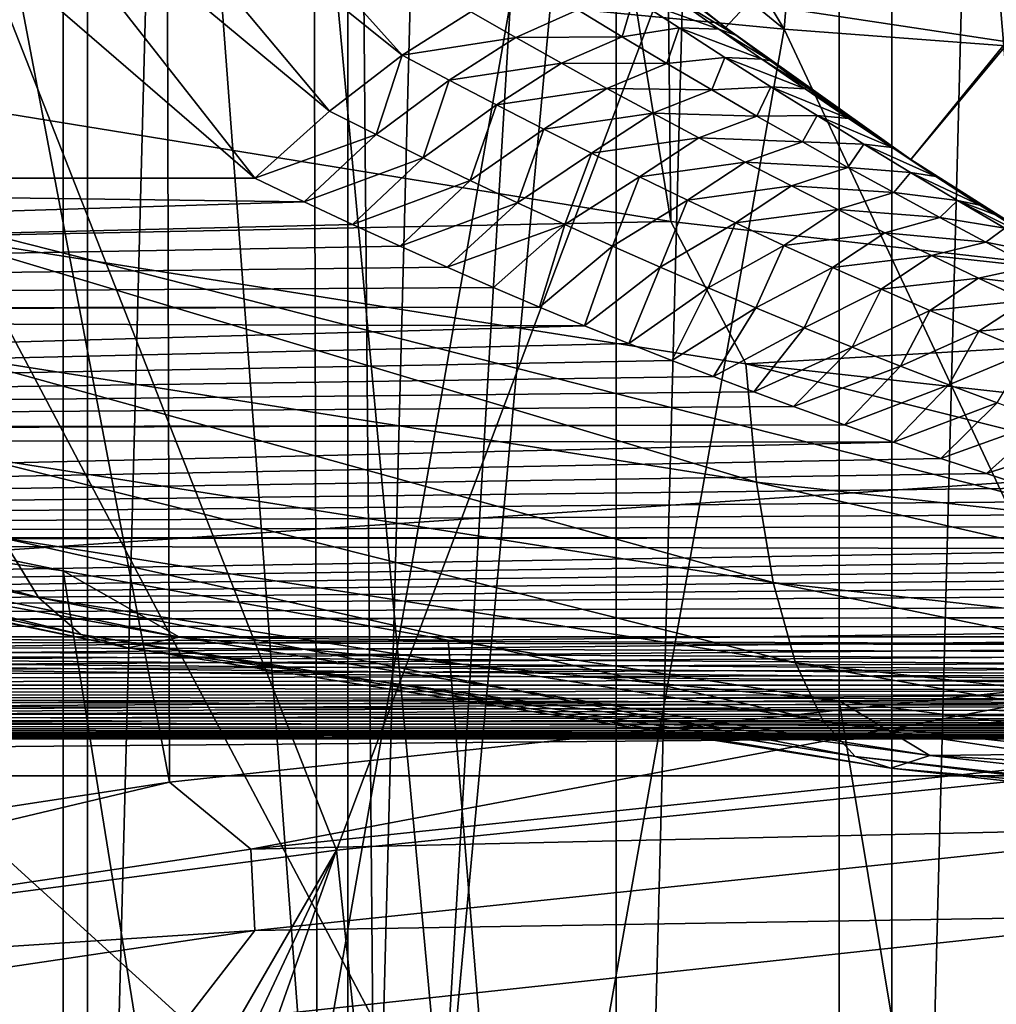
# Model space of a CAD drawing. Header units: metres. Extents: x -109 to 109, y -78 to 121.
# Tile 660 of 1056: x -7.23 to -5.05, y -41.26 to -39.06. Entities that reach past the tile are written whole.
import ezdxf

# ---------------------------------------------------------------- set-up
doc = ezdxf.new("R2010")
doc.units = ezdxf.units.M
doc.layers.add('solid_508554_SW0001', color=7, linetype='CONTINUOUS')

msp = doc.modelspace()

# ---------------------------------------------------------------- linework, layer by layer
at = {"layer": 'solid_508554_SW0001'}
for points in [[(-5.287572, -44.950462, -81.150002), (-5.287572, -21.198286, -81.150002), (-4.658784, -20.937828, -81.150002)], [(-4.658784, -45.210922, -81.150002), (-5.287572, -44.950462, -81.150002), (-4.658784, -20.937828, -81.150002)], [(-5.901887, -44.657455, -81.150002), (-5.901887, -21.491295, -81.150002), (-5.287572, -21.198286, -81.150002)], [(-5.287572, -44.950462, -81.150002), (-5.901887, -44.657455, -81.150002), (-5.287572, -21.198286, -81.150002)], [(-6.499984, -44.33271, -81.150002), (-6.499984, -21.816036, -81.150002), (-5.901887, -21.491295, -81.150002)], [(-5.901887, -44.657455, -81.150002), (-6.499984, -44.33271, -81.150002), (-5.901887, -21.491295, -81.150002)], [(-7.080385, -43.977039, -81.150002), (-7.080385, -22.171709, -81.150002), (-6.499984, -21.816036, -81.150002)], [(-6.499984, -44.33271, -81.150002), (-7.080385, -43.977039, -81.150002), (-6.499984, -21.816036, -81.150002)], [(-7.641173, -43.591621, -81.150002), (-7.641173, -22.557127, -81.150002), (-7.080385, -22.171709, -81.150002)], [(-7.080385, -43.977039, -81.150002), (-7.641173, -43.591621, -81.150002), (-7.080385, -22.171709, -81.150002)], [(-5.7801, -39.513256, -1.37076), (-5.913657, -27.305088, -8.97795), (-7.810611, -26.99691, -8.444169)], [(-7.634213, -39.212036, -0.849034), (-5.7801, -39.513256, -1.37076), (-7.810611, -26.99691, -8.444169)], [(-3.879439, -39.730164, -1.746452), (-3.969077, -27.527006, -9.362324), (-5.913657, -27.305088, -8.97795)], [(-5.7801, -39.513256, -1.37076), (-3.879439, -39.730164, -1.746452), (-5.913657, -27.305088, -8.97795)], [(-7.622149, -27.840895, -11.9848), (-6.423145, -43.793064, -2.395972), (-8.487958, -43.467548, -1.832161)], [(-7.622149, -27.840895, -11.9848), (-6.560158, -27.994875, -12.251502), (-6.423145, -43.793064, -2.395972)], [(-6.560158, -27.994875, -12.251502), (-5.485802, -28.125662, -12.478029), (-6.423145, -43.793064, -2.395972)], [(-5.485802, -28.125662, -12.478029), (-4.309449, -44.027363, -2.801788), (-6.423145, -43.793064, -2.395972)], [(-5.485802, -28.125662, -12.478029), (-4.401103, -28.233006, -12.663955), (-4.309449, -44.027363, -2.801788)], [(-4.647057, -28.280375, 47.622189), (-6.928705, -28.526241, 47.196339), (-4.626338, -40.517956, 54.547905)], [(-6.928705, -28.526241, 47.196339), (-9.160439, -28.86797, 46.604446), (-6.897811, -40.762726, 54.123951)], [(-6.928705, -28.526241, 47.196339), (-6.897811, -40.762726, 54.123951), (-4.626338, -40.517956, 54.547905)], [(-9.160439, -28.86797, 46.604446), (-9.11958, -41.102932, 53.534698), (-6.897811, -40.762726, 54.123951)], [(-6.568147, -41.481075, 52.253902), (-6.599189, -29.512455, 45.477692), (-4.42756, -29.271738, 45.894627)], [(-4.406734, -41.241489, 52.66888), (-6.568147, -41.481075, 52.253902), (-4.42756, -29.271738, 45.894627)], [(-8.679568, -41.813938, 51.677364), (-8.720603, -29.846893, 44.898426), (-6.599189, -29.512455, 45.477692)], [(-6.568147, -41.481075, 52.253902), (-8.679568, -41.813938, 51.677364), (-6.599189, -29.512455, 45.477692)], [(-3.629026, -31.862358, 40.812778), (-3.629026, -51.276081, 7.187222), (-5.404819, -51.067249, 7.548927)], [(-3.629026, -31.862358, 40.812778), (-5.404819, -51.067249, 7.548927), (-5.404819, -32.07119, 40.451073)], [(-3.629026, -51.32246, 7.214), (-3.629026, -31.908737, 40.839554), (-5.404819, -32.117569, 40.477848)], [(-5.404819, -32.07119, 40.451073), (-5.404819, -51.067249, 7.548927), (-7.134504, -50.777386, 8.050988)], [(-5.404819, -32.07119, 40.451073), (-7.134504, -50.777386, 8.050988), (-7.134504, -32.361053, 39.949013)], [(-5.404819, -51.113628, 7.575704), (-5.404819, -32.117569, 40.477848), (-7.134504, -32.407433, 39.975788)], [(-3.629026, -51.32246, 7.214), (-5.404819, -32.117569, 40.477848), (-5.404819, -51.113628, 7.575704)], [(-7.134504, -32.361053, 39.949013), (-7.134504, -50.777386, 8.050988), (-8.803325, -50.408958, 8.689124)], [(-7.134504, -32.361053, 39.949013), (-8.803325, -50.408958, 8.689124), (-8.803325, -32.729481, 39.310875)], [(-7.134504, -50.823765, 8.077765), (-7.134504, -32.407433, 39.975788), (-8.803325, -32.77586, 39.337654)], [(-5.404819, -51.113628, 7.575704), (-7.134504, -32.407433, 39.975788), (-7.134504, -50.823765, 8.077765)], [(-7.134504, -50.823765, 8.077765), (-8.803325, -32.77586, 39.337654), (-8.803325, -50.455338, 8.7159)], [(-0.695007, -33.769382, -57.858181), (-6.05465, -38.764729, -61.992203), (-5.658079, -39.08078, -61.959896)], [(-0.695007, -33.769382, -57.858181), (-5.658079, -39.08078, -61.959896), (-5.24503, -39.374992, -61.929619)], [(-0.623537, -33.834156, -57.858181), (-0.695007, -33.769382, -57.858181), (-5.24503, -39.374992, -61.929619)], [(-0.623537, -33.834156, -57.858181), (-5.24503, -39.374992, -61.929619), (-4.816976, -39.646347, -61.901516)], [(-5.52757, -39.083996, 113.289856), (-7.394641, -35.965996, 118.507004), (-7.558326, -37.422939, 115.785645)], [(-5.52757, -39.083996, 113.289856), (-5.288946, -36.098446, 118.666252), (-7.394641, -35.965996, 118.507004)], [(-5.52757, -39.083996, 113.289856), (-3.322284, -39.249992, 113.385315), (-5.288946, -36.098446, 118.666252)], [(-3.322284, -39.249992, 113.385315), (-3.176825, -36.209187, 118.729919), (-5.288946, -36.098446, 118.666252)], [(-4.900442, -40.748657, 98.549866), (-5.186064, -37.36367, 105.071854), (-2.596039, -37.199959, 104.986679)], [(-6.525666, -40.914528, 98.636101), (-7.775374, -37.732479, 105.036057), (-5.186064, -37.36367, 105.071854)], [(-4.900442, -40.748657, 98.549866), (-6.525666, -40.914528, 98.636101), (-5.186064, -37.36367, 105.071854)], [(-7.720983, -38.873585, 113.074074), (-5.52757, -39.083996, 113.289856), (-7.558326, -37.422939, 115.785645)], [(-14.743219, -37.647823, -47.331551), (9.069128, -40.438595, -53.264668), (3.769285, -40.438595, -53.264671)], [(-3.769297, -40.438595, -53.264671), (-14.743219, -37.647823, -47.331551), (3.769285, -40.438595, -53.264671)], [(-14.743219, -37.647823, -47.331551), (14.36897, -40.438622, -53.264729), (9.069128, -40.438595, -53.264668)], [(-14.743219, -37.647823, -47.331551), (14.743219, -37.647823, -47.331551), (14.36897, -40.438622, -53.264729)], [(-3.769297, -40.438595, -53.264671), (-9.069127, -40.438595, -53.264668), (-14.743219, -37.647823, -47.331551)], [(-6.525666, -40.914528, 98.636101), (-8.143826, -41.127472, 98.746811), (-7.775374, -37.732479, 105.036057)], [(-7.193237, -38.488735, -57.085415), (-6.378772, -39.142044, -56.726067), (-7.038351, -38.408092, -57.227119)], [(-7.038351, -38.408092, -57.227119), (-6.378772, -39.142044, -56.726067), (-6.225862, -39.04565, -56.898407)], [(-7.355502, -38.591282, -56.96825), (-6.540791, -39.266838, -56.58271), (-7.193237, -38.488735, -57.085415)], [(-7.193237, -38.488735, -57.085415), (-6.540791, -39.266838, -56.58271), (-6.378772, -39.142044, -56.726067)], [(-7.355502, -38.591282, -56.96825), (-7.521456, -38.713478, -56.878235), (-6.707235, -39.416405, -56.472401)], [(-7.355502, -38.591282, -56.96825), (-6.707235, -39.416405, -56.472401), (-6.540791, -39.266838, -56.58271)], [(-10.538103, -39.416443, -56.472382), (-6.707235, -39.416405, -56.472401), (-7.521456, -38.713478, -56.878235)], [(14.998933, -38.741135, -42.284145), (-14.998933, -38.741135, -42.284145), (-14.712831, -40.748386, -46.395153)], [(14.748604, -40.4907, -45.859692), (14.998933, -38.741135, -42.284145), (-14.712831, -40.748386, -46.395153)], [(-5.710685, -39.040836, -57.732754), (-5.658079, -39.08078, -61.959896), (-6.05465, -38.764729, -61.992203)], [(-6.051652, -42.033009, 107.892433), (-7.720983, -38.873585, 113.074074), (-7.887622, -40.363571, 110.288071)], [(-6.051652, -42.033009, 107.892433), (-5.52757, -39.083996, 113.289856), (-7.720983, -38.873585, 113.074074)], [(-5.863172, -39.01503, -57.293102), (-5.987748, -39.041142, -57.077301), (-5.888619, -39.101322, -57.058372)], [(-5.76173, -39.081551, -57.274479), (-5.863172, -39.01503, -57.293102), (-5.888619, -39.101322, -57.058372)], [(-5.672762, -39.084568, -57.505035), (-5.863172, -39.01503, -57.293102), (-5.76173, -39.081551, -57.274479)], [(-5.672762, -39.084568, -57.505035), (-5.767821, -39.017147, -57.522396), (-5.863172, -39.01503, -57.293102)], [(-5.767821, -39.017147, -57.522396), (-5.635312, -39.097889, -57.692005), (-5.710685, -39.040836, -57.732754)], [(-5.672762, -39.084568, -57.505035), (-5.635312, -39.097889, -57.692005), (-5.767821, -39.017147, -57.522396)], [(-5.987748, -39.041142, -57.077301), (-6.225862, -39.04565, -56.898407), (-6.125282, -39.103264, -56.878685)], [(-5.888619, -39.101322, -57.058372), (-5.987748, -39.041142, -57.077301), (-6.125282, -39.103264, -56.878685)], [(-5.710685, -39.040836, -57.732754), (-5.635312, -39.097889, -57.692005), (-5.658079, -39.08078, -61.959896)], [(-6.125282, -39.103264, -56.878685), (-6.225862, -39.04565, -56.898407), (-6.378772, -39.142044, -56.726067)], [(-6.051652, -42.033009, 107.892433), (-4.04395, -42.245338, 108.014519), (-5.52757, -39.083996, 113.289856)], [(-5.76173, -39.081551, -57.274479), (-5.888619, -39.101322, -57.058372), (-5.788942, -39.160854, -57.03817)], [(-5.659668, -39.147411, -57.254387), (-5.76173, -39.081551, -57.274479), (-5.788942, -39.160854, -57.03817)], [(-5.57712, -39.151402, -57.486256), (-5.76173, -39.081551, -57.274479), (-5.659668, -39.147411, -57.254387)], [(-5.57712, -39.151402, -57.486256), (-5.672762, -39.084568, -57.505035), (-5.76173, -39.081551, -57.274479)], [(-5.672762, -39.084568, -57.505035), (-5.558082, -39.155121, -57.6492), (-5.635312, -39.097889, -57.692005)], [(-5.57712, -39.151402, -57.486256), (-5.558082, -39.155121, -57.6492), (-5.672762, -39.084568, -57.505035)], [(-5.313992, -39.328178, -57.507923), (-5.24503, -39.374992, -61.929619), (-5.658079, -39.08078, -61.959896)], [(-5.397621, -39.270199, -57.557243), (-5.313992, -39.328178, -57.507923), (-5.658079, -39.08078, -61.959896)], [(-5.478972, -39.212494, -57.604332), (-5.397621, -39.270199, -57.557243), (-5.658079, -39.08078, -61.959896)], [(-5.558082, -39.155121, -57.6492), (-5.478972, -39.212494, -57.604332), (-5.658079, -39.08078, -61.959896)], [(-5.635312, -39.097889, -57.692005), (-5.558082, -39.155121, -57.6492), (-5.658079, -39.08078, -61.959896)], [(-4.04395, -42.245338, 108.014519), (-3.322284, -39.249992, 113.385315), (-5.52757, -39.083996, 113.289856)], [(-6.125282, -39.103264, -56.878685), (-6.378772, -39.142044, -56.726067), (-6.274045, -39.198055, -56.702999)], [(-6.024154, -39.160168, -56.857758), (-6.125282, -39.103264, -56.878685), (-6.274045, -39.198055, -56.702999)], [(-5.888619, -39.101322, -57.058372), (-6.125282, -39.103264, -56.878685), (-6.024154, -39.160168, -56.857758)], [(-5.788942, -39.160854, -57.03817), (-5.888619, -39.101322, -57.058372), (-6.024154, -39.160168, -56.857758)], [(-6.378772, -39.142044, -56.726067), (-6.540791, -39.266838, -56.58271), (-6.436742, -39.319313, -56.556656)], [(-6.274045, -39.198055, -56.702999), (-6.378772, -39.142044, -56.726067), (-6.436742, -39.319313, -56.556656)], [(-5.659668, -39.147411, -57.254387), (-5.788942, -39.160854, -57.03817), (-5.688745, -39.21973, -57.016716)], [(-5.557017, -39.212601, -57.232845), (-5.659668, -39.147411, -57.254387), (-5.688745, -39.21973, -57.016716)], [(-5.480918, -39.21764, -57.46608), (-5.659668, -39.147411, -57.254387), (-5.557017, -39.212601, -57.232845)], [(-5.480918, -39.21764, -57.46608), (-5.57712, -39.151402, -57.486256), (-5.659668, -39.147411, -57.254387)], [(-5.57712, -39.151402, -57.486256), (-5.478972, -39.212494, -57.604332), (-5.558082, -39.155121, -57.6492)], [(-5.480918, -39.21764, -57.46608), (-5.478972, -39.212494, -57.604332), (-5.57712, -39.151402, -57.486256)], [(-6.024154, -39.160168, -56.857758), (-6.274045, -39.198055, -56.702999), (-6.168787, -39.253216, -56.678753)], [(-5.92251, -39.216351, -56.83564), (-6.024154, -39.160168, -56.857758), (-6.168787, -39.253216, -56.678753)], [(-5.788942, -39.160854, -57.03817), (-6.024154, -39.160168, -56.857758), (-5.92251, -39.216351, -56.83564)], [(-5.688745, -39.21973, -57.016716), (-5.788942, -39.160854, -57.03817), (-5.92251, -39.216351, -56.83564)], [(-7.417499, -39.545631, -0.700436), (-5.7801, -39.513256, -1.37076), (-7.634213, -39.212036, -0.849034)], [(-6.274045, -39.198055, -56.702999), (-6.436742, -39.319313, -56.556656), (-6.332231, -39.370857, -56.529556)], [(-6.168787, -39.253216, -56.678753), (-6.274045, -39.198055, -56.702999), (-6.332231, -39.370857, -56.529556)], [(-5.92251, -39.216351, -56.83564), (-6.168787, -39.253216, -56.678753), (-6.063032, -39.307522, -56.653358)], [(-5.820378, -39.271809, -56.812355), (-5.92251, -39.216351, -56.83564), (-6.063032, -39.307522, -56.653358)], [(-5.688745, -39.21973, -57.016716), (-5.92251, -39.216351, -56.83564), (-5.820378, -39.271809, -56.812355)], [(-5.557017, -39.212601, -57.232845), (-5.688745, -39.21973, -57.016716), (-5.588054, -39.277943, -56.99403)], [(-5.453804, -39.277107, -57.209877), (-5.557017, -39.212601, -57.232845), (-5.588054, -39.277943, -56.99403)], [(-5.384181, -39.283268, -57.444515), (-5.557017, -39.212601, -57.232845), (-5.453804, -39.277107, -57.209877)], [(-5.384181, -39.283268, -57.444515), (-5.480918, -39.21764, -57.46608), (-5.557017, -39.212601, -57.232845)], [(-5.480918, -39.21764, -57.46608), (-5.397621, -39.270199, -57.557243), (-5.478972, -39.212494, -57.604332)], [(-5.588054, -39.277943, -56.99403), (-5.688745, -39.21973, -57.016716), (-5.820378, -39.271809, -56.812355)], [(-5.384181, -39.283268, -57.444515), (-5.397621, -39.270199, -57.557243), (-5.480918, -39.21764, -57.46608)], [(-6.168787, -39.253216, -56.678753), (-6.332231, -39.370857, -56.529556), (-6.22729, -39.421467, -56.501438)], [(-6.063032, -39.307522, -56.653358), (-6.168787, -39.253216, -56.678753), (-6.22729, -39.421467, -56.501438)], [(-6.540791, -39.266838, -56.58271), (-6.707235, -39.416405, -56.472401), (-6.436742, -39.319313, -56.556656)], [(-5.820378, -39.271809, -56.812355), (-6.063032, -39.307522, -56.653358), (-5.956813, -39.360973, -56.626839)], [(-5.717788, -39.326538, -56.787926), (-5.820378, -39.271809, -56.812355), (-5.956813, -39.360973, -56.626839)], [(-5.588054, -39.277943, -56.99403), (-5.820378, -39.271809, -56.812355), (-5.717788, -39.326538, -56.787926)], [(-5.486896, -39.33548, -56.970127), (-5.588054, -39.277943, -56.99403), (-5.717788, -39.326538, -56.787926)], [(-5.453804, -39.277107, -57.209877), (-5.588054, -39.277943, -56.99403), (-5.486896, -39.33548, -56.970127)], [(-5.350056, -39.340919, -57.185497), (-5.453804, -39.277107, -57.209877), (-5.486896, -39.33548, -56.970127)], [(-5.286932, -39.348274, -57.421589), (-5.453804, -39.277107, -57.209877), (-5.350056, -39.340919, -57.185497)], [(-5.286932, -39.348274, -57.421589), (-5.384181, -39.283268, -57.444515), (-5.453804, -39.277107, -57.209877)], [(-5.384181, -39.283268, -57.444515), (-5.313992, -39.328178, -57.507923), (-5.397621, -39.270199, -57.557243)], [(-5.286932, -39.348274, -57.421589), (-5.313992, -39.328178, -57.507923), (-5.384181, -39.283268, -57.444515)], [(-6.436742, -39.319313, -56.556656), (-6.707235, -39.416405, -56.472401), (-6.59775, -39.468887, -56.441242)], [(-6.436742, -39.319313, -56.556656), (-6.59775, -39.468887, -56.441242), (-6.332231, -39.370857, -56.529556)], [(-6.063032, -39.307522, -56.653358), (-6.22729, -39.421467, -56.501438), (-6.121952, -39.471146, -56.472328)], [(-5.956813, -39.360973, -56.626839), (-6.063032, -39.307522, -56.653358), (-6.121952, -39.471146, -56.472328)], [(-5.717788, -39.326538, -56.787926), (-5.956813, -39.360973, -56.626839), (-5.850163, -39.41357, -56.599213)], [(-5.614767, -39.380527, -56.762363), (-5.717788, -39.326538, -56.787926), (-5.850163, -39.41357, -56.599213)], [(-5.486896, -39.33548, -56.970127), (-5.717788, -39.326538, -56.787926), (-5.614767, -39.380527, -56.762363)], [(-5.385291, -39.392338, -56.945023), (-5.486896, -39.33548, -56.970127), (-5.614767, -39.380527, -56.762363)], [(-5.350056, -39.340919, -57.185497), (-5.486896, -39.33548, -56.970127), (-5.385291, -39.392338, -56.945023)], [(-5.245796, -39.404026, -57.159718), (-5.350056, -39.340919, -57.185497), (-5.385291, -39.392338, -56.945023)], [(-5.189188, -39.412655, -57.397305), (-5.350056, -39.340919, -57.185497), (-5.245796, -39.404026, -57.159718)], [(-5.189188, -39.412655, -57.397305), (-5.286932, -39.348274, -57.421589), (-5.350056, -39.340919, -57.185497)], [(-5.313992, -39.328178, -57.507923), (-5.228845, -39.385853, -57.456749), (-5.24503, -39.374992, -61.929619)], [(-5.286932, -39.348274, -57.421589), (-5.228845, -39.385853, -57.456749), (-5.313992, -39.328178, -57.507923)], [(-5.189188, -39.412655, -57.397305), (-5.228845, -39.385853, -57.456749), (-5.286932, -39.348274, -57.421589)], [(-6.332231, -39.370857, -56.529556), (-6.59775, -39.468887, -56.441242), (-6.489819, -39.519482, -56.409523)], [(-6.332231, -39.370857, -56.529556), (-6.489819, -39.519482, -56.409523), (-6.22729, -39.421467, -56.501438)], [(-5.956813, -39.360973, -56.626839), (-6.121952, -39.471146, -56.472328), (-6.016248, -39.51989, -56.442253)], [(-5.850163, -39.41357, -56.599213), (-5.956813, -39.360973, -56.626839), (-6.016248, -39.51989, -56.442253)], [(-5.614767, -39.380527, -56.762363), (-5.850163, -39.41357, -56.599213), (-5.743111, -39.465302, -56.570511)], [(-5.511336, -39.433777, -56.735691), (-5.614767, -39.380527, -56.762363), (-5.743111, -39.465302, -56.570511)], [(-5.385291, -39.392338, -56.945023), (-5.614767, -39.380527, -56.762363), (-5.511336, -39.433777, -56.735691)], [(-5.28326, -39.448517, -56.918716), (-5.385291, -39.392338, -56.945023), (-5.511336, -39.433777, -56.735691)], [(-5.245796, -39.404026, -57.159718), (-5.385291, -39.392338, -56.945023), (-5.28326, -39.448517, -56.918716)], [(-4.880474, -39.608112, -57.236687), (-4.816976, -39.646347, -61.901516), (-5.24503, -39.374992, -61.929619)], [(-4.968727, -39.553833, -57.293968), (-4.880474, -39.608112, -57.236687), (-5.24503, -39.374992, -61.929619)], [(-5.056464, -39.498524, -57.349937), (-4.968727, -39.553833, -57.293968), (-5.24503, -39.374992, -61.929619)], [(-5.091137, -39.476292, -57.371773), (-5.056464, -39.498524, -57.349937), (-5.24503, -39.374992, -61.929619)], [(-5.142969, -39.442657, -57.404095), (-5.091137, -39.476292, -57.371773), (-5.24503, -39.374992, -61.929619)], [(-5.228845, -39.385853, -57.456749), (-5.142969, -39.442657, -57.404095), (-5.24503, -39.374992, -61.929619)], [(-5.189188, -39.412655, -57.397305), (-5.142969, -39.442657, -57.404095), (-5.228845, -39.385853, -57.456749)], [(-5.850163, -39.41357, -56.599213), (-6.016248, -39.51989, -56.442253), (-5.910208, -39.567707, -56.41124)], [(-5.743111, -39.465302, -56.570511), (-5.850163, -39.41357, -56.599213), (-5.910208, -39.567707, -56.41124)], [(-5.141044, -39.466434, -57.132545), (-5.245796, -39.404026, -57.159718), (-5.28326, -39.448517, -56.918716)], [(-5.141044, -39.466434, -57.132545), (-5.091137, -39.476292, -57.371773), (-5.245796, -39.404026, -57.159718)], [(-5.189188, -39.412655, -57.397305), (-5.245796, -39.404026, -57.159718), (-5.091137, -39.476292, -57.371773)], [(-5.189188, -39.412655, -57.397305), (-5.091137, -39.476292, -57.371773), (-5.142969, -39.442657, -57.404095)], [(-6.59775, -39.468887, -56.441242), (-10.538103, -39.416443, -56.472382), (-14.36897, -39.709545, -56.274242)], [(-6.59775, -39.468887, -56.441242), (-6.707235, -39.416405, -56.472401), (-10.538103, -39.416443, -56.472382)], [(-6.22729, -39.421467, -56.501438), (-6.489819, -39.519482, -56.409523), (-6.383442, -39.568211, -56.377346)], [(-6.22729, -39.421467, -56.501438), (-6.383442, -39.568211, -56.377346), (-6.121952, -39.471146, -56.472328)], [(-5.511336, -39.433777, -56.735691), (-5.743111, -39.465302, -56.570511), (-5.635683, -39.516178, -56.540741)], [(-5.407518, -39.48629, -56.707909), (-5.511336, -39.433777, -56.735691), (-5.635683, -39.516178, -56.540741)], [(-5.28326, -39.448517, -56.918716), (-5.511336, -39.433777, -56.735691), (-5.407518, -39.48629, -56.707909)], [(-5.18082, -39.504017, -56.891224), (-5.28326, -39.448517, -56.918716), (-5.407518, -39.48629, -56.707909)], [(-5.141044, -39.466434, -57.132545), (-5.28326, -39.448517, -56.918716), (-5.18082, -39.504017, -56.891224)], [(-6.489819, -39.519482, -56.409523), (-6.59775, -39.468887, -56.441242), (-14.36897, -39.709545, -56.274242)], [(-6.121952, -39.471146, -56.472328), (-6.383442, -39.568211, -56.377346), (-6.27862, -39.615105, -56.344807)], [(-6.121952, -39.471146, -56.472328), (-6.27862, -39.615105, -56.344807), (-6.016248, -39.51989, -56.442253)], [(-5.743111, -39.465302, -56.570511), (-5.910208, -39.567707, -56.41124), (-5.803858, -39.614597, -56.379295)], [(-5.635683, -39.516178, -56.540741), (-5.743111, -39.465302, -56.570511), (-5.803858, -39.614597, -56.379295)], [(-5.035818, -39.528133, -57.103989), (-5.141044, -39.466434, -57.132545), (-5.18082, -39.504017, -56.891224)], [(-5.141044, -39.466434, -57.132545), (-4.968727, -39.553833, -57.293968), (-5.056464, -39.498524, -57.349937)], [(-5.035818, -39.528133, -57.103989), (-4.968727, -39.553833, -57.293968), (-5.141044, -39.466434, -57.132545)], [(-5.141044, -39.466434, -57.132545), (-5.056464, -39.498524, -57.349937), (-5.091137, -39.476292, -57.371773)], [(-5.407518, -39.48629, -56.707909), (-5.635683, -39.516178, -56.540741), (-5.527904, -39.566196, -56.509914)], [(-5.303332, -39.538063, -56.679028), (-5.407518, -39.48629, -56.707909), (-5.527904, -39.566196, -56.509914)], [(-5.18082, -39.504017, -56.891224), (-5.407518, -39.48629, -56.707909), (-5.303332, -39.538063, -56.679028)], [(-6.383442, -39.568211, -56.377346), (-6.489819, -39.519482, -56.409523), (-14.36897, -39.709545, -56.274242)], [(-5.613091, -39.830093, -1.193142), (-5.7801, -39.513256, -1.37076), (-7.417499, -39.545631, -0.700436)], [(-6.016248, -39.51989, -56.442253), (-6.27862, -39.615105, -56.344807), (-6.175215, -39.66021, -56.31197)], [(-6.016248, -39.51989, -56.442253), (-6.175215, -39.66021, -56.31197), (-6.072921, -39.703625, -56.278873)], [(-6.016248, -39.51989, -56.442253), (-6.072921, -39.703625, -56.278873), (-5.910208, -39.567707, -56.41124)], [(-5.635683, -39.516178, -56.540741), (-5.803858, -39.614597, -56.379295), (-5.697222, -39.660572, -56.346443)], [(-5.613091, -39.830093, -1.193142), (-3.879439, -39.730164, -1.746452), (-5.7801, -39.513256, -1.37076)], [(-5.527904, -39.566196, -56.509914), (-5.635683, -39.516178, -56.540741), (-5.697222, -39.660572, -56.346443)], [(-5.077988, -39.558834, -56.862553), (-5.18082, -39.504017, -56.891224), (-5.303332, -39.538063, -56.679028)], [(-5.035818, -39.528133, -57.103989), (-5.18082, -39.504017, -56.891224), (-5.077988, -39.558834, -56.862553)], [(-7.417499, -39.545631, -0.700436), (-7.385741, -39.810627, -0.446687), (-5.589058, -40.093872, -0.937283)], [(-5.613091, -39.830093, -1.193142), (-7.417499, -39.545631, -0.700436), (-5.589058, -40.093872, -0.937283)], [(-5.303332, -39.538063, -56.679028), (-5.527904, -39.566196, -56.509914), (-5.419794, -39.615364, -56.47805)], [(-5.198796, -39.589104, -56.649063), (-5.303332, -39.538063, -56.679028), (-5.419794, -39.615364, -56.47805)], [(-5.077988, -39.558834, -56.862553), (-5.303332, -39.538063, -56.679028), (-5.198796, -39.589104, -56.649063)], [(-4.930135, -39.589123, -57.074051), (-5.035818, -39.528133, -57.103989), (-5.077988, -39.558834, -56.862553)], [(-6.27862, -39.615105, -56.344807), (-6.383442, -39.568211, -56.377346), (-14.36897, -39.709545, -56.274242)], [(-5.910208, -39.567707, -56.41124), (-6.072921, -39.703625, -56.278873), (-5.972261, -39.745266, -56.245686)], [(-5.910208, -39.567707, -56.41124), (-5.972261, -39.745266, -56.245686), (-5.803858, -39.614597, -56.379295)], [(-5.527904, -39.566196, -56.509914), (-5.697222, -39.660572, -56.346443), (-5.590322, -39.705627, -56.312691)], [(-5.419794, -39.615364, -56.47805), (-5.527904, -39.566196, -56.509914), (-5.590322, -39.705627, -56.312691)], [(-4.97478, -39.612968, -56.832703), (-5.077988, -39.558834, -56.862553), (-5.198796, -39.589104, -56.649063)], [(-4.930135, -39.589123, -57.074051), (-5.077988, -39.558834, -56.862553), (-4.97478, -39.612968, -56.832703)], [(-5.198796, -39.589104, -56.649063), (-5.419794, -39.615364, -56.47805), (-5.311378, -39.663685, -56.445156)], [(-5.093929, -39.639408, -56.618015), (-5.198796, -39.589104, -56.649063), (-5.311378, -39.663685, -56.445156)], [(-4.97478, -39.612968, -56.832703), (-5.198796, -39.589104, -56.649063), (-5.093929, -39.639408, -56.618015)], [(-6.175215, -39.66021, -56.31197), (-6.27862, -39.615105, -56.344807), (-14.36897, -39.709545, -56.274242)], [(-5.803858, -39.614597, -56.379295), (-5.972261, -39.745266, -56.245686), (-5.873837, -39.785053, -56.212589)], [(-5.803858, -39.614597, -56.379295), (-5.873837, -39.785053, -56.212589), (-5.697222, -39.660572, -56.346443)], [(-5.419794, -39.615364, -56.47805), (-5.590322, -39.705627, -56.312691), (-5.483182, -39.749779, -56.278057)], [(-5.311378, -39.663685, -56.445156), (-5.419794, -39.615364, -56.47805), (-5.483182, -39.749779, -56.278057)], [(-4.871214, -39.666424, -56.801674), (-4.97478, -39.612968, -56.832703), (-5.093929, -39.639408, -56.618015)], [(-5.093929, -39.639408, -56.618015), (-5.311378, -39.663685, -56.445156), (-5.202677, -39.711159, -56.411243)], [(-4.988752, -39.688976, -56.585888), (-5.093929, -39.639408, -56.618015), (-5.202677, -39.711159, -56.411243)], [(-4.871214, -39.666424, -56.801674), (-5.093929, -39.639408, -56.618015), (-4.988752, -39.688976, -56.585888)], [(-6.072921, -39.703625, -56.278873), (-6.175215, -39.66021, -56.31197), (-14.36897, -39.709545, -56.274242)], [(-5.697222, -39.660572, -56.346443), (-5.873837, -39.785053, -56.212589), (-5.778232, -39.82291, -56.179768)], [(-5.697222, -39.660572, -56.346443), (-5.778232, -39.82291, -56.179768), (-5.590322, -39.705627, -56.312691)], [(-5.311378, -39.663685, -56.445156), (-5.483182, -39.749779, -56.278057), (-5.375826, -39.79303, -56.242554)], [(-5.202677, -39.711159, -56.411243), (-5.311378, -39.663685, -56.445156), (-5.375826, -39.79303, -56.242554)], [(-4.988752, -39.688976, -56.585888), (-5.202677, -39.711159, -56.411243), (-5.093717, -39.75779, -56.376308)], [(-4.883284, -39.737816, -56.552673), (-4.988752, -39.688976, -56.585888), (-5.093717, -39.75779, -56.376308)], [(-5.972261, -39.745266, -56.245686), (-14.36897, -39.721008, -56.265198), (-14.368971, -39.98362, -56.024235)], [(-6.072921, -39.703625, -56.278873), (-14.36897, -39.709545, -56.274242), (-14.36897, -39.721008, -56.265198)], [(-5.972261, -39.745266, -56.245686), (-6.072921, -39.703625, -56.278873), (-14.36897, -39.721008, -56.265198)], [(-5.590322, -39.705627, -56.312691), (-5.778232, -39.82291, -56.179768), (-5.685345, -39.858841, -56.147354)], [(-5.590322, -39.705627, -56.312691), (-5.685345, -39.858841, -56.147354), (-5.483182, -39.749779, -56.278057)], [(-5.202677, -39.711159, -56.411243), (-5.375826, -39.79303, -56.242554), (-5.268279, -39.835381, -56.206181)], [(-5.093717, -39.75779, -56.376308), (-5.202677, -39.711159, -56.411243), (-5.268279, -39.835381, -56.206181)], [(-3.765963, -40.034843, -1.547778), (-3.879439, -39.730164, -1.746452), (-5.613091, -39.830093, -1.193142)], [(-4.883284, -39.737816, -56.552673), (-5.093717, -39.75779, -56.376308), (-4.984521, -39.803585, -56.340355)], [(-5.873837, -39.785053, -56.212589), (-5.972261, -39.745266, -56.245686), (-14.368971, -39.98362, -56.024235)], [(-5.483182, -39.749779, -56.278057), (-5.685345, -39.858841, -56.147354), (-5.594913, -39.892986, -56.115353)], [(-5.483182, -39.749779, -56.278057), (-5.594913, -39.892986, -56.115353), (-5.375826, -39.79303, -56.242554)], [(-5.093717, -39.75779, -56.376308), (-5.268279, -39.835381, -56.206181), (-5.160567, -39.876842, -56.168945)], [(-4.984521, -39.803585, -56.340355), (-5.093717, -39.75779, -56.376308), (-5.160567, -39.876842, -56.168945)], [(-5.778232, -39.82291, -56.179768), (-5.873837, -39.785053, -56.212589), (-14.368971, -39.98362, -56.024235)], [(-5.375826, -39.79303, -56.242554), (-5.594913, -39.892986, -56.115353), (-5.506861, -39.925507, -56.083729)], [(-5.375826, -39.79303, -56.242554), (-5.506861, -39.925507, -56.083729), (-5.268279, -39.835381, -56.206181)], [(-4.984521, -39.803585, -56.340355), (-5.160567, -39.876842, -56.168945), (-5.052715, -39.917416, -56.130856)], [(-5.685345, -39.858841, -56.147354), (-5.778232, -39.82291, -56.179768), (-14.368971, -39.98362, -56.024235)], [(-7.385741, -39.810627, -0.446687), (-7.336422, -40.036339, -0.159907), (-5.551736, -40.317692, -0.647228)], [(-5.589058, -40.093872, -0.937283), (-7.385741, -39.810627, -0.446687), (-5.551736, -40.317692, -0.647228)], [(-5.613091, -39.830093, -1.193142), (-5.589058, -40.093872, -0.937283), (-3.749839, -40.297745, -1.290401)], [(-3.765963, -40.034843, -1.547778), (-5.613091, -39.830093, -1.193142), (-3.749839, -40.297745, -1.290401)], [(-5.268279, -39.835381, -56.206181), (-5.506861, -39.925507, -56.083729), (-5.393039, -39.966602, -56.042068)], [(-5.268279, -39.835381, -56.206181), (-5.393039, -39.966602, -56.042068), (-5.160567, -39.876842, -56.168945)], [(-5.594913, -39.892986, -56.115353), (-5.685345, -39.858841, -56.147354), (-14.368971, -39.98362, -56.024235)], [(-8.983954, -39.863022, 0.76829), (-8.884023, -40.00037, 1.095045), (-7.189739, -40.351269, 0.487272)], [(-7.270612, -40.217865, 0.153681), (-8.983954, -39.863022, 0.76829), (-7.189739, -40.351269, 0.487272)], [(-5.506861, -39.925507, -56.083729), (-5.594913, -39.892986, -56.115353), (-14.368971, -39.98362, -56.024235)], [(-5.160567, -39.876842, -56.168945), (-5.393039, -39.966602, -56.042068), (-5.283609, -40.005047, -56.001266)], [(-5.160567, -39.876842, -56.168945), (-5.283609, -40.005047, -56.001266), (-5.052715, -39.917416, -56.130856)], [(-5.052715, -39.917416, -56.130856), (-5.283609, -40.005047, -56.001266), (-5.178314, -40.041016, -55.961376)], [(-5.052715, -39.917416, -56.130856), (-5.178314, -40.041016, -55.961376), (-4.944749, -39.957111, -56.091908)], [(-5.393039, -39.966602, -56.042068), (-5.506861, -39.925507, -56.083729), (-14.368971, -39.98362, -56.024235)], [(-7.134504, -50.777386, 8.050988), (-7.977412, -40.116806, 2.299254), (-8.803373, -39.922939, 2.635043)], [(-8.803325, -50.408958, 8.689124), (-7.134504, -50.777386, 8.050988), (-8.803373, -39.922939, 2.635043)], [(-4.944749, -39.957111, -56.091908), (-5.178314, -40.041016, -55.961376), (-5.076429, -40.074951, -55.9221)], [(-4.944749, -39.957111, -56.091908), (-5.076429, -40.074951, -55.9221), (-4.836699, -39.99593, -56.052097)], [(-5.393039, -39.966602, -56.042068), (-14.368971, -39.98362, -56.024235), (-14.368971, -39.992321, -56.014977)], [(-5.283609, -40.005047, -56.001266), (-5.393039, -39.966602, -56.042068), (-14.368971, -39.992321, -56.014977)], [(-5.283609, -40.005047, -56.001266), (-14.368971, -39.992321, -56.014977), (-14.368971, -40.217697, -55.736393)], [(-5.178314, -40.041016, -55.961376), (-5.283609, -40.005047, -56.001266), (-14.368971, -40.217697, -55.736393)], [(-8.884023, -40.00037, 1.095045), (-8.767648, -40.087353, 1.43344), (-7.095558, -40.433655, 0.833629)], [(-7.189739, -40.351269, 0.487272), (-8.884023, -40.00037, 1.095045), (-7.095558, -40.433655, 0.833629)], [(-4.836699, -39.99593, -56.052097), (-5.076429, -40.074951, -55.9221), (-4.977632, -40.107071, -55.883347)], [(-5.076429, -40.074951, -55.9221), (-5.178314, -40.041016, -55.961376), (-14.368971, -40.217697, -55.736393)], [(-7.336422, -40.036339, -0.159907), (-7.270612, -40.217865, 0.153681), (-5.501935, -40.496696, -0.329268)], [(-5.551736, -40.317692, -0.647228), (-7.336422, -40.036339, -0.159907), (-5.501935, -40.496696, -0.329268)], [(-4.977632, -40.107071, -55.883347), (-5.076429, -40.074951, -55.9221), (-14.368971, -40.217697, -55.736393)], [(-8.767648, -40.087353, 1.43344), (-8.637354, -40.122082, 1.776132), (-6.990112, -40.463238, 1.185235)], [(-7.095558, -40.433655, 0.833629), (-8.767648, -40.087353, 1.43344), (-6.990112, -40.463238, 1.185235)], [(-5.589058, -40.093872, -0.937283), (-5.551736, -40.317692, -0.647228), (-3.724799, -40.520203, -0.997987)], [(-3.749839, -40.297745, -1.290401), (-5.589058, -40.093872, -0.937283), (-3.724799, -40.520203, -0.997987)], [(-4.882245, -40.137291, -55.84539), (-4.977632, -40.107071, -55.883347), (-14.368971, -40.217697, -55.736393)], [(-8.637354, -40.122082, 1.776132), (-8.495968, -40.103798, 2.115685), (-6.87569, -40.439369, 1.53446)], [(-8.495968, -40.103798, 2.115685), (-7.977412, -40.116806, 2.299254), (-7.134569, -40.291367, 1.996909)], [(-6.87569, -40.439369, 1.53446), (-8.495968, -40.103798, 2.115685), (-7.134569, -40.291367, 1.996909)], [(-7.134504, -50.777386, 8.050988), (-7.134569, -40.291367, 1.996909), (-7.977412, -40.116806, 2.299254)], [(-4.789974, -40.165829, -55.808105), (-4.882245, -40.137291, -55.84539), (-14.368971, -40.217697, -55.736393)], [(-6.990112, -40.463238, 1.185235), (-8.637354, -40.122082, 1.776132), (-6.87569, -40.439369, 1.53446)], [(-4.700589, -40.192863, -55.771397), (-4.789974, -40.165829, -55.808105), (-14.368971, -40.217697, -55.736393)], [(-4.614303, -40.218346, -55.735458), (-4.700589, -40.192863, -55.771397), (-14.368971, -40.217697, -55.736393)], [(-4.614303, -40.218346, -55.735458), (-14.368971, -40.217697, -55.736393), (-14.368971, -40.223835, -55.727543)], [(-4.530872, -40.242435, -55.700211), (-4.614303, -40.218346, -55.735458), (-14.368971, -40.223835, -55.727543)], [(-4.530872, -40.242435, -55.700211), (-14.368971, -40.223835, -55.727543), (-14.368971, -40.406612, -55.417057)], [(-7.270612, -40.217865, 0.153681), (-7.189739, -40.351269, 0.487272), (-5.440736, -40.626999, 0.009695)], [(-5.501935, -40.496696, -0.329268), (-7.270612, -40.217865, 0.153681), (-5.440736, -40.626999, 0.009695)], [(-4.449979, -40.265301, -55.665512), (-4.530872, -40.242435, -55.700211), (-14.368971, -40.406612, -55.417057)], [(-4.371744, -40.286942, -55.63147), (-4.449979, -40.265301, -55.665512), (-14.368971, -40.406612, -55.417057)], [(-4.296106, -40.307423, -55.598095), (-4.371744, -40.286942, -55.63147), (-14.368971, -40.406612, -55.417057)], [(-6.87569, -40.439369, 1.53446), (-7.134569, -40.291367, 1.996909), (-6.276352, -40.446301, 1.728551)], [(-5.404819, -51.067249, 7.548927), (-6.276352, -40.446301, 1.728551), (-7.134569, -40.291367, 1.996909)], [(-7.134504, -50.777386, 8.050988), (-5.404819, -51.067249, 7.548927), (-7.134569, -40.291367, 1.996909)], [(-4.222805, -40.32687, -55.565266), (-4.296106, -40.307423, -55.598095), (-14.368971, -40.406612, -55.417057)], [(-4.151794, -40.345341, -55.532993), (-4.222805, -40.32687, -55.565266), (-14.368971, -40.406612, -55.417057)], [(-5.551736, -40.317692, -0.647228), (-5.501935, -40.496696, -0.329268), (-3.691386, -40.697392, -0.676881)], [(-3.724799, -40.520203, -0.997987), (-5.551736, -40.317692, -0.647228), (-3.691386, -40.697392, -0.676881)], [(-4.049668, -40.371254, -55.485741), (-4.151794, -40.345341, -55.532993), (-14.368971, -40.406612, -55.417057)], [(-7.189739, -40.351269, 0.487272), (-7.095558, -40.433655, 0.833629), (-5.369466, -40.705772, 0.362308)], [(-5.440736, -40.626999, 0.009695), (-7.189739, -40.351269, 0.487272), (-5.369466, -40.705772, 0.362308)], [(-3.952264, -40.395279, -55.439644), (-4.049668, -40.371254, -55.485741), (-14.368971, -40.406612, -55.417057)], [(-8.048342, -41.805447, 107.592323), (-6.051652, -42.033009, 107.892433), (-7.887622, -40.363571, 110.288071)], [(-3.952264, -40.395279, -55.439644), (-14.368971, -40.406612, -55.417057), (-14.368971, -40.410511, -55.409153)], [(-3.859629, -40.4175, -55.394798), (-3.952264, -40.395279, -55.439644), (-14.368971, -40.410511, -55.409153)], [(-3.859629, -40.4175, -55.394798), (-14.368971, -40.410511, -55.409153), (-14.368971, -40.546188, -55.073254)], [(-3.771348, -40.438118, -55.35104), (-3.859629, -40.4175, -55.394798), (-14.368971, -40.546188, -55.073254)], [(-3.687382, -40.457226, -55.308403), (-3.771348, -40.438118, -55.35104), (-14.368971, -40.546188, -55.073254)], [(-3.201181, -40.558468, -53.580677), (-14.368971, -40.567005, -53.609394), (-14.36897, -40.438622, -53.264729)], [(-3.685046, -40.457752, -53.307472), (-14.36897, -40.438622, -53.264729), (-9.069127, -40.438595, -53.264668)], [(-3.25974, -40.547108, -53.544285), (-3.201181, -40.558468, -53.580677), (-14.36897, -40.438622, -53.264729)], [(-3.32167, -40.534851, -53.50705), (-3.25974, -40.547108, -53.544285), (-14.36897, -40.438622, -53.264729)], [(-3.386944, -40.521656, -53.469009), (-3.32167, -40.534851, -53.50705), (-14.36897, -40.438622, -53.264729)], [(-3.455846, -40.50742, -53.430038), (-3.386944, -40.521656, -53.469009), (-14.36897, -40.438622, -53.264729)], [(-3.528342, -40.492096, -53.39019), (-3.455846, -40.50742, -53.430038), (-14.36897, -40.438622, -53.264729)], [(-3.604712, -40.475571, -53.349339), (-3.528342, -40.492096, -53.39019), (-14.36897, -40.438622, -53.264729)], [(-3.685046, -40.457752, -53.307472), (-3.604712, -40.475571, -53.349339), (-14.36897, -40.438622, -53.264729)], [(-9.069127, -40.438595, -53.264668), (-3.769297, -40.438595, -53.264671), (-3.685046, -40.457752, -53.307472)], [(-7.095558, -40.433655, 0.833629), (-6.990112, -40.463238, 1.185235), (-5.289671, -40.731308, 0.720918)], [(-5.369466, -40.705772, 0.362308), (-7.095558, -40.433655, 0.833629), (-5.289671, -40.731308, 0.720918)], [(-6.990112, -40.463238, 1.185235), (-6.87569, -40.439369, 1.53446), (-5.203084, -40.703056, 1.077744)], [(-6.87569, -40.439369, 1.53446), (-6.276352, -40.446301, 1.728551), (-5.404889, -40.581234, 1.494844)], [(-5.203084, -40.703056, 1.077744), (-6.87569, -40.439369, 1.53446), (-5.404889, -40.581234, 1.494844)], [(-5.404819, -51.067249, 7.548927), (-5.404889, -40.581234, 1.494844), (-6.276352, -40.446301, 1.728551)], [(-3.607478, -40.47496, -55.2668), (-3.687382, -40.457226, -55.308403), (-14.368971, -40.546188, -55.073254)], [(-5.289671, -40.731308, 0.720918), (-6.990112, -40.463238, 1.185235), (-5.203084, -40.703056, 1.077744)], [(-3.531487, -40.491425, -55.226189), (-3.607478, -40.47496, -55.2668), (-14.368971, -40.546188, -55.073254)], [(14.712807, -40.748566, -46.395531), (14.748604, -40.4907, -45.859692), (-14.712831, -40.748386, -46.395153)], [(-3.459305, -40.506699, -55.186558), (-3.531487, -40.491425, -55.226189), (-14.368971, -40.546188, -55.073254)], [(-3.390691, -40.520893, -55.147808), (-3.459305, -40.506699, -55.186558), (-14.368971, -40.546188, -55.073254)], [(-5.501935, -40.496696, -0.329268), (-5.440736, -40.626999, 0.009695), (-3.650326, -40.825462, -0.334051)], [(-3.691386, -40.697392, -0.676881), (-5.501935, -40.496696, -0.329268), (-3.650326, -40.825462, -0.334051)], [(-3.325647, -40.534058, -55.109978), (-3.390691, -40.520893, -55.147808), (-14.368971, -40.546188, -55.073254)], [(-3.263916, -40.546288, -55.072941), (-3.325647, -40.534058, -55.109978), (-14.368971, -40.546188, -55.073254)], [(-6.716673, -40.911934, 54.247269), (-4.626338, -40.517956, 54.547905), (-6.897811, -40.762726, 54.123951)], [(-4.503436, -40.679901, 54.649162), (-4.626338, -40.517956, 54.547905), (-6.716673, -40.911934, 54.247269)], [(-3.263916, -40.546288, -55.072941), (-14.368971, -40.546188, -55.073254), (-14.368971, -40.548275, -55.066746)], [(-3.205529, -40.557629, -55.036751), (-3.263916, -40.546288, -55.072941), (-14.368971, -40.548275, -55.066746)], [(-3.205529, -40.557629, -55.036751), (-14.368971, -40.548275, -55.066746), (-14.368971, -40.633347, -54.712555)], [(-3.150243, -40.568161, -55.001289), (-3.205529, -40.557629, -55.036751), (-14.368971, -40.633347, -54.712555)], [(-3.201181, -40.558468, -53.580677), (-3.145764, -40.569008, -53.616325), (-14.368971, -40.567005, -53.609394)], [(-2.913389, -40.611034, -53.784081), (-14.368971, -40.612186, -53.789501), (-14.368971, -40.567005, -53.609394)], [(-2.997761, -40.596176, -53.718941), (-2.913389, -40.611034, -53.784081), (-14.368971, -40.567005, -53.609394)], [(-3.044157, -40.587811, -53.68541), (-2.997761, -40.596176, -53.718941), (-14.368971, -40.567005, -53.609394)], [(-3.093466, -40.57877, -53.651215), (-3.044157, -40.587811, -53.68541), (-14.368971, -40.567005, -53.609394)], [(-3.145764, -40.569008, -53.616325), (-3.093466, -40.57877, -53.651215), (-14.368971, -40.567005, -53.609394)], [(-3.098079, -40.577919, -54.966587), (-3.150243, -40.568161, -55.001289), (-14.368971, -40.633347, -54.712555)], [(-3.048846, -40.58696, -54.932568), (-3.098079, -40.577919, -54.966587), (-14.368971, -40.633347, -54.712555)], [(-3.002527, -40.595325, -54.899239), (-3.048846, -40.58696, -54.932568), (-14.368971, -40.633347, -54.712555)], [(-2.918203, -40.610195, -54.834488), (-3.002527, -40.595325, -54.899239), (-14.368971, -40.633347, -54.712555)], [(-5.203084, -40.703056, 1.077744), (-5.404889, -40.581234, 1.494844), (-4.521749, -40.695915, 1.296209)], [(-3.629026, -51.276081, 7.187222), (-4.521749, -40.695915, 1.296209), (-5.404889, -40.581234, 1.494844)], [(-5.404819, -51.067249, 7.548927), (-3.629026, -51.276081, 7.187222), (-5.404889, -40.581234, 1.494844)], [(-2.844528, -40.622818, -54.772133), (-2.918203, -40.610195, -54.834488), (-14.368971, -40.633347, -54.712555)], [(-2.913389, -40.611034, -53.784081), (-2.839742, -40.623627, -53.846825), (-14.368971, -40.612186, -53.789501)], [(-2.722581, -40.642948, -53.965683), (-14.368971, -40.643875, -53.972469), (-14.368971, -40.612186, -53.789501)], [(-2.776303, -40.634197, -53.90733), (-2.722581, -40.642948, -53.965683), (-14.368971, -40.612186, -53.789501)], [(-2.839742, -40.623627, -53.846825), (-2.776303, -40.634197, -53.90733), (-14.368971, -40.612186, -53.789501)], [(-2.780975, -40.633427, -54.712063), (-2.844528, -40.622818, -54.772133), (-14.368971, -40.633347, -54.712555)], [(-2.780975, -40.633427, -54.712063), (-14.368971, -40.633347, -54.712555), (-14.368971, -40.634125, -54.70779)], [(-2.727059, -40.642227, -54.654202), (-2.780975, -40.633427, -54.712063), (-14.368971, -40.634125, -54.70779)], [(-2.727059, -40.642227, -54.654202), (-14.368971, -40.634125, -54.70779), (-14.368971, -40.666153, -54.342911)], [(-2.682343, -40.649387, -54.598553), (-2.727059, -40.642227, -54.654202), (-14.368971, -40.666153, -54.342911)], [(-2.722581, -40.642948, -53.965683), (-2.678177, -40.650047, -54.021812), (-14.368971, -40.643875, -53.972469)], [(-2.572745, -40.666405, -54.310078), (-14.368971, -40.666191, -54.340107), (-14.368971, -40.643875, -53.972469)], [(-2.574939, -40.666069, -54.266426), (-2.572745, -40.666405, -54.310078), (-14.368971, -40.643875, -53.972469)], [(-2.582326, -40.664944, -54.221889), (-2.574939, -40.666069, -54.266426), (-14.368971, -40.643875, -53.972469)], [(-2.595514, -40.66293, -54.175583), (-2.582326, -40.664944, -54.221889), (-14.368971, -40.643875, -53.972469)], [(-2.615331, -40.659885, -54.1269), (-2.595514, -40.66293, -54.175583), (-14.368971, -40.643875, -53.972469)], [(-2.642622, -40.65564, -54.075596), (-2.615331, -40.659885, -54.1269), (-14.368971, -40.643875, -53.972469)], [(-2.678177, -40.650047, -54.021812), (-2.642622, -40.65564, -54.075596), (-14.368971, -40.643875, -53.972469)], [(-5.895992, -46.964874, 86.879326), (-4.900442, -40.748657, 98.549866), (-3.269912, -40.630043, 98.488197)], [(-2.953944, -46.717266, 86.750404), (-5.895992, -46.964874, 86.879326), (-3.269912, -40.630043, 98.488197)], [(-5.440736, -40.626999, 0.009695), (-5.369466, -40.705772, 0.362308), (-3.602509, -40.901634, 0.023064)], [(-3.650326, -40.825462, -0.334051), (-5.440736, -40.626999, 0.009695), (-3.602509, -40.901634, 0.023064)], [(-2.646294, -40.655067, -54.545177), (-2.682343, -40.649387, -54.598553), (-14.368971, -40.666153, -54.342911)], [(-2.618305, -40.65942, -54.494076), (-2.646294, -40.655067, -54.545177), (-14.368971, -40.666153, -54.342911)], [(-2.597707, -40.662598, -54.445267), (-2.618305, -40.65942, -54.494076), (-14.368971, -40.666153, -54.342911)], [(-2.583698, -40.664738, -54.398674), (-2.597707, -40.662598, -54.445267), (-14.368971, -40.666153, -54.342911)], [(-2.57557, -40.665974, -54.353848), (-2.583698, -40.664738, -54.398674), (-14.368971, -40.666153, -54.342911)], [(-2.57557, -40.665974, -54.353848), (-14.368971, -40.666153, -54.342911), (-14.368971, -40.666191, -54.340107)], [(-2.572745, -40.666405, -54.310078), (-2.57557, -40.665974, -54.353848), (-14.368971, -40.666191, -54.340107)], [(-4.503436, -40.679901, 54.649162), (-6.716673, -40.911934, 54.247269), (-4.497154, -40.861473, 54.710522)], [(-5.369466, -40.705772, 0.362308), (-5.289671, -40.731308, 0.720918), (-3.548973, -40.924263, 0.386716)], [(-3.602509, -40.901634, 0.023064), (-5.369466, -40.705772, 0.362308), (-3.548973, -40.924263, 0.386716)], [(-5.289671, -40.731308, 0.720918), (-5.203084, -40.703056, 1.077744), (-3.490879, -40.892849, 0.749012)], [(-5.203084, -40.703056, 1.077744), (-4.521749, -40.695915, 1.296209), (-3.62909, -40.790066, 1.133133)], [(-3.490879, -40.892849, 0.749012), (-5.203084, -40.703056, 1.077744), (-3.62909, -40.790066, 1.133133)], [(-3.548973, -40.924263, 0.386716), (-5.289671, -40.731308, 0.720918), (-3.490879, -40.892849, 0.749012)], [(14.712807, -40.748566, -46.395531), (-14.712831, -40.748386, -46.395153), (-14.516794, -42.200077, -49.456135)], [(14.516794, -42.200077, -49.456135), (14.712807, -40.748566, -46.395531), (-14.516794, -42.200077, -49.456135)], [(-5.895992, -46.964874, 86.879326), (-6.525666, -40.914528, 98.636101), (-4.900442, -40.748657, 98.549866)], [(-8.884029, -41.234562, 53.688465), (-6.897811, -40.762726, 54.123951), (-9.11958, -41.102932, 53.534698)], [(-6.716673, -40.911934, 54.247269), (-6.897811, -40.762726, 54.123951), (-8.884029, -41.234562, 53.688465)], [(-6.716673, -40.911934, 54.247269), (-6.707304, -41.093185, 54.309189), (-4.497154, -40.861473, 54.710522)], [(-4.497154, -40.861473, 54.710522), (-6.707304, -41.093185, 54.309189), (-4.607106, -41.059139, 54.730843)], [(-6.716673, -40.911934, 54.247269), (-8.884029, -41.234562, 53.688465), (-6.707304, -41.093185, 54.309189)], [(-6.525666, -40.914528, 98.636101), (-8.816918, -47.392048, 87.063911), (-8.59598, -45.330315, 90.914139)], [(-5.895992, -46.964874, 86.879326), (-8.816918, -47.392048, 87.063911), (-6.525666, -40.914528, 98.636101)], [(-8.59598, -45.330315, 90.914139), (-8.485502, -44.300758, 92.836212), (-6.525666, -40.914528, 98.636101)], [(-8.485502, -44.300758, 92.836212), (-8.143826, -41.127472, 98.746811), (-6.525666, -40.914528, 98.636101)], [(-6.455026, -43.566059, 54.586559), (-4.607106, -41.059139, 54.730843), (-6.869135, -41.302891, 54.308651)], [(-6.707304, -41.093185, 54.309189), (-6.869135, -41.302891, 54.308651), (-4.607106, -41.059139, 54.730843)], [(-6.455026, -43.566059, 54.586559), (-4.328004, -43.343063, 54.972797), (-4.607106, -41.059139, 54.730843)], [(-8.884029, -41.234562, 53.688465), (-8.871637, -41.415359, 53.751167), (-6.707304, -41.093185, 54.309189)], [(-6.707304, -41.093185, 54.309189), (-8.871637, -41.415359, 53.751167), (-6.869135, -41.302891, 54.308651)], [(-6.389234, -41.637798, 52.373791), (-6.568147, -41.481075, 52.253902), (-4.406734, -41.241489, 52.66888)], [(-6.389234, -41.637798, 52.373791), (-4.406734, -41.241489, 52.66888), (-4.285237, -41.411072, 52.766487)]]:
    msp.add_3dface(points, dxfattribs=at)

doc.saveas('drawing.dxf')
